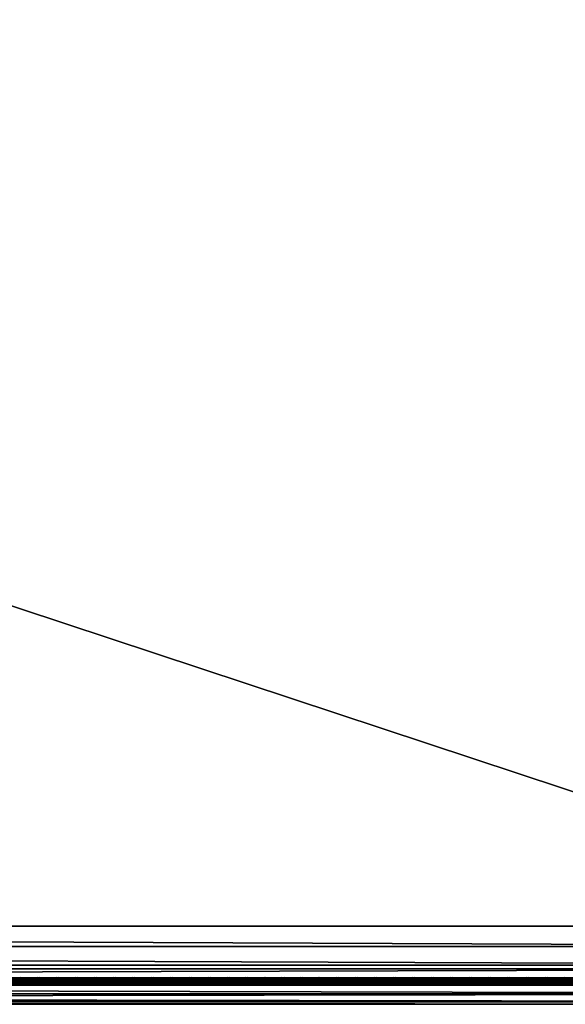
# Model space of a CAD drawing. Header units: inches. Extents: x 0 to 76, y -28.1 to 0.
# Tile 325 of 484: x 56.9 to 64.6, y -28 to -14.1. Entities that reach past the tile are written whole.
import ezdxf

# ---------------------------------------------------------------- set-up
doc = ezdxf.new("R2010")
doc.units = ezdxf.units.IN
doc.header["$LTSCALE"] = 0.03937
doc.header["$MEASUREMENT"] = 0
for name, color, linetype in [('A-FURN-3-ST', 151, 'Continuous'), ('A-FURN-3-ST-SEAM', 250, 'Continuous'), ('A-FURN-3-STITCH', 15, 'Continuous')]:
    doc.layers.add(name, color=color, linetype=linetype)

msp = doc.modelspace()

# ---------------------------------------------------------------- meshes
at = {"layer": 'A-FURN-3-ST'}
mesh = msp.add_polyface(dxfattribs=at)
corners = [(3.75, -5.459, 18), (72.25, -5.459, 18), (3.75, -5.175, 17.963), (72.25, -5.175, 17.963), (3.75, -4.909, 17.853), (72.25, -4.909, 17.853), (3.75, -4.682, 17.678), (72.25, -4.682, 17.678), (3.75, -4.507, 17.45), (72.25, -4.507, 17.45), (3.75, -4.397, 17.185), (72.25, -4.397, 17.185), (3.75, -4.359, 16.901), (72.25, -4.35, 5.5), (3.75, -4.35, 5.5), (3.75, -4.388, 5.309), (72.25, -4.388, 5.309), (3.75, -4.497, 5.147), (72.25, -4.497, 5.147), (3.75, -4.659, 5.038), (72.25, -4.659, 5.038), (3.75, -4.85, 5), (3.75, -27.51, 5), (3.625, -4.85, 5.033), (3.625, -27.51, 5.033), (3.533, -4.85, 5.125), (3.533, -4.504, 5.357), (3.625, -4.384, 5.5), (3.625, -4.419, 5.322), (3.625, -4.52, 5.17), (3.625, -4.672, 5.069), (3.533, -4.484, 16.901), (3.625, -4.393, 16.901), (3.625, -4.429, 17.177), (3.533, -5.207, 17.842), (3.625, -5.459, 17.967), (3.625, -5.183, 17.93), (3.533, -4.77, 17.59), (3.625, -4.705, 17.654), (3.625, -4.536, 17.434), (3.533, -4.615, 17.388), (3.533, -4.518, 17.153), (3.625, -4.926, 17.824), (3.625, -26.91, 17.967), (3.75, -26.91, 18)]
mesh.append_faces([[corners[k] for k in face] for face in [(0, 1, 2), (2, 3, 4), (4, 5, 6), (6, 7, 8), (8, 9, 10), (10, 11, 12), (12, 13, 14), (14, 13, 15), (15, 16, 17), (17, 18, 19), (19, 20, 21), (21, 22, 23), (23, 24, 25), (26, 27, 28), (28, 27, 14), (28, 14, 15), (28, 15, 29), (29, 15, 17), (29, 17, 30), (30, 17, 19), (30, 19, 23), (23, 19, 21), (23, 25, 30), (27, 31, 32), (27, 32, 14), (14, 32, 12), (31, 33, 32), (32, 33, 10), (32, 10, 12), (34, 35, 36), (37, 38, 39, 40), (40, 39, 33, 41), (35, 0, 36), (36, 0, 2), (36, 2, 42), (42, 2, 4), (42, 4, 38), (38, 4, 6), (38, 6, 39), (39, 6, 8), (39, 8, 33), (33, 8, 10), (35, 43, 0), (44, 1, 0)]])
mesh = msp.add_polyface(dxfattribs=at)
corners = [(72.375, -4.85, 5.033), (72.375, -27.51, 5.033), (72.25, -4.85, 5), (72.25, -4.35, 5.5), (72.375, -4.384, 5.5), (72.25, -4.388, 5.309), (72.375, -4.419, 5.322), (72.25, -4.497, 5.147), (72.375, -4.52, 5.17), (72.25, -4.659, 5.038), (72.375, -4.672, 5.069), (72.467, -4.707, 5.154), (72.467, -4.475, 5.5), (72.467, -4.504, 5.357), (72.467, -4.585, 5.235), (72.25, -4.359, 16.901), (72.375, -4.393, 16.901), (72.25, -5.459, 18), (72.375, -5.459, 17.967), (72.25, -5.175, 17.963), (72.375, -5.183, 17.93), (72.25, -4.909, 17.853), (72.375, -4.926, 17.824), (72.25, -4.682, 17.678), (72.375, -4.705, 17.654), (72.25, -4.507, 17.45), (72.375, -4.536, 17.434), (72.25, -4.397, 17.185), (72.375, -4.429, 17.177), (72.467, -4.518, 17.153), (72.467, -5.459, 17.875), (72.25, -26.91, 18), (72.375, -26.91, 17.967), (3.75, -5.175, 17.963), (3.75, -4.909, 17.853), (3.75, -4.682, 17.678), (3.75, -4.507, 17.45), (3.75, -4.397, 17.185), (3.75, -4.359, 16.901), (3.75, -4.388, 5.309), (3.75, -4.497, 5.147), (3.75, -4.659, 5.038), (3.75, -4.85, 5), (72.25, -27.51, 5)]
mesh.append_faces([[corners[k] for k in face] for face in [(0, 1, 2), (3, 4, 5), (5, 4, 6), (5, 6, 7), (7, 6, 8), (7, 8, 9), (9, 8, 10), (9, 10, 2), (2, 10, 0), (0, 10, 11), (12, 6, 4), (8, 6, 13, 14), (3, 15, 4), (4, 15, 16), (4, 16, 12), (17, 18, 19), (19, 18, 20), (19, 20, 21), (21, 20, 22), (21, 22, 23), (23, 22, 24), (23, 24, 25), (25, 24, 26), (25, 26, 27), (27, 26, 28), (27, 28, 15), (15, 28, 16), (16, 28, 29), (18, 30, 20), (17, 31, 18), (18, 32, 30), (33, 17, 19), (34, 19, 21), (35, 21, 23), (36, 23, 25), (37, 25, 27), (38, 27, 15), (15, 3, 38), (39, 3, 5), (40, 5, 7), (41, 7, 9), (42, 9, 2), (2, 43, 42)]])
mesh = msp.add_polyface(dxfattribs=at)
corners = [(3.75, -4.85, 5), (72.25, -27.51, 5), (3.75, -27.51, 5), (3.625, -4.85, 5.033), (3.625, -27.51, 5.033), (3.75, -28.01, 5.5), (3.625, -27.977, 5.5), (3.75, -27.972, 5.309), (3.625, -27.941, 5.321), (3.75, -27.864, 5.146), (3.625, -27.84, 5.17), (3.75, -27.701, 5.038), (3.625, -27.689, 5.069), (3.533, -27.654, 5.154), (3.533, -27.885, 5.5), (3.75, -28.01, 16.9), (3.625, -27.977, 16.9), (3.75, -26.91, 18), (3.625, -26.91, 17.967), (3.75, -27.195, 17.963), (3.625, -27.186, 17.93), (3.75, -27.46, 17.853), (3.625, -27.443, 17.824), (3.75, -27.688, 17.678), (3.625, -27.664, 17.654), (3.75, -27.863, 17.45), (3.625, -27.834, 17.433), (3.75, -27.973, 17.185), (3.625, -27.94, 17.176), (3.533, -27.852, 17.152), (3.533, -26.91, 17.875), (3.533, -27.599, 17.589), (3.533, -27.754, 17.387), (3.625, -5.459, 17.967), (3.75, -5.459, 18), (72.25, -28.01, 16.9), (72.25, -27.973, 17.185), (72.25, -27.863, 17.45), (72.25, -27.688, 17.678), (72.25, -27.46, 17.853), (72.25, -27.195, 17.963), (72.25, -27.701, 5.038), (72.25, -27.864, 5.146), (72.25, -27.972, 5.309)]
mesh.append_faces([[corners[k] for k in face] for face in [(0, 1, 2), (3, 2, 4), (5, 6, 7), (7, 6, 8), (7, 8, 9), (9, 8, 10), (9, 10, 11), (11, 10, 12), (11, 12, 2), (2, 12, 4), (4, 12, 13), (14, 8, 6), (5, 15, 6), (6, 15, 16), (6, 16, 14), (17, 18, 19), (19, 18, 20), (19, 20, 21), (21, 20, 22), (21, 22, 23), (23, 22, 24), (23, 24, 25), (25, 24, 26), (25, 26, 27), (27, 26, 28), (27, 28, 15), (15, 28, 16), (16, 28, 29), (18, 30, 20), (24, 31, 32, 26), (26, 32, 29, 28), (33, 30, 18), (34, 18, 17), (15, 35, 27), (27, 36, 25), (25, 37, 23), (23, 38, 21), (21, 39, 19), (19, 40, 17), (5, 35, 15), (2, 1, 11), (11, 41, 9), (9, 42, 7), (7, 43, 5)]])
mesh = msp.add_polyface(dxfattribs=at)
corners = [(72.375, -4.85, 5.033), (72.467, -27.51, 5.125), (72.375, -27.51, 5.033), (72.25, -4.85, 5), (72.25, -27.51, 5), (72.467, -27.856, 5.356), (72.375, -27.977, 5.5), (72.375, -27.941, 5.321), (72.25, -28.01, 5.5), (72.25, -27.972, 5.309), (72.375, -27.84, 5.17), (72.25, -27.864, 5.146), (72.375, -27.689, 5.069), (72.25, -27.701, 5.038), (72.467, -27.654, 5.154), (72.467, -27.775, 5.235), (72.467, -27.885, 16.9), (72.375, -27.977, 16.9), (72.25, -28.01, 16.9), (72.375, -27.94, 17.176), (72.25, -27.973, 17.185), (72.467, -27.162, 17.842), (72.375, -26.91, 17.967), (72.375, -27.186, 17.93), (72.25, -26.91, 18), (72.25, -27.195, 17.963), (72.375, -27.443, 17.824), (72.25, -27.46, 17.853), (72.375, -27.664, 17.654), (72.25, -27.688, 17.678), (72.375, -27.834, 17.433), (72.25, -27.863, 17.45), (72.375, -5.459, 17.967), (3.75, -27.973, 17.185), (3.75, -27.863, 17.45), (3.75, -27.688, 17.678), (3.75, -27.46, 17.853), (3.75, -27.195, 17.963), (3.75, -26.91, 18), (3.75, -28.01, 5.5), (3.75, -27.701, 5.038), (3.75, -27.864, 5.146), (3.75, -27.972, 5.309), (72.25, -5.459, 18)]
mesh.append_faces([[corners[k] for k in face] for face in [(0, 1, 2), (3, 2, 4), (5, 6, 7), (7, 6, 8), (7, 8, 9), (7, 9, 10), (10, 9, 11), (10, 11, 12), (12, 11, 13), (12, 13, 2), (2, 13, 4), (2, 1, 12), (12, 14, 15, 10), (6, 16, 17), (6, 17, 8), (8, 17, 18), (16, 19, 17), (17, 19, 20), (17, 20, 18), (21, 22, 23), (22, 24, 23), (23, 24, 25), (23, 25, 26), (26, 25, 27), (26, 27, 28), (28, 27, 29), (28, 29, 30), (30, 29, 31), (30, 31, 19), (19, 31, 20), (32, 24, 22), (33, 18, 20), (34, 20, 31), (35, 31, 29), (36, 29, 27), (37, 27, 25), (38, 25, 24), (8, 18, 39), (40, 4, 13), (41, 13, 11), (42, 11, 9), (39, 9, 8), (24, 43, 38)]])
at = {"layer": 'A-FURN-3-ST-SEAM'}
mesh = msp.add_polyface(dxfattribs=at)
corners = [(64.75, -27.639, 17.671), (68.5, -27.644, 17.654), (64.75, -27.644, 17.654), (39.875, -27.639, 17.671), (39.875, -27.644, 17.654), (38, -27.639, 17.671), (39.875, -27.671, 17.631), (39.875, -27.656, 17.64), (64.75, -27.656, 17.64), (64.75, -27.671, 17.631), (68.5, -27.656, 17.64), (68.5, -27.671, 17.631), (64.75, -27.688, 17.628), (39.875, -27.688, 17.628), (39.875, -27.721, 17.641), (39.875, -27.706, 17.631), (64.75, -27.706, 17.631), (64.75, -27.721, 17.641), (68.5, -27.721, 17.641), (68.5, -27.738, 17.671), (64.75, -27.738, 17.671), (39.875, -27.738, 17.671), (38, -27.729, 17.705), (38, -27.737, 17.689), (39.875, -27.737, 17.689), (39.875, -27.729, 17.705), (64.75, -27.737, 17.689), (64.75, -27.729, 17.705), (68.5, -27.737, 17.689), (68.5, -27.729, 17.705), (38, -27.642, 17.697), (39.875, -27.642, 17.697), (64.75, -27.642, 17.697), (68.5, -27.639, 17.671), (38, -27.656, 17.64), (38, -27.644, 17.654), (64.75, -27.652, 17.712), (39.875, -27.652, 17.712), (38, -27.652, 17.712), (64.75, -27.666, 17.722), (39.875, -27.666, 17.722), (38, -27.666, 17.722), (64.75, -27.701, 17.726), (39.875, -27.701, 17.726), (38, -27.701, 17.726), (64.75, -27.717, 17.718), (39.875, -27.717, 17.718), (38, -27.717, 17.718)]
mesh.append_faces([[corners[k] for k in face] for face in [(0, 1, 2), (0, 2, 3), (3, 2, 4), (3, 4, 5), (3, 30, 31), (3, 31, 0), (0, 31, 32), (0, 32, 33)]])
mesh.append_faces([[corners[k] for k in face] for face in [(9, 8, 10, 11), (27, 26, 28, 29)]], dxfattribs={"vtx0": -1})
mesh.append_faces([[corners[k] for k in face] for face in [(6, 7, 8, 9), (9, 12, 13, 6), (14, 15, 16, 17), (17, 20, 21, 14), (22, 23, 24, 25), (25, 24, 26, 27), (20, 26, 24, 21), (12, 16, 15, 13), (2, 8, 7, 4), (4, 7, 34, 35), (36, 32, 31, 37), (37, 31, 30, 38), (39, 36, 37, 40), (40, 37, 38, 41), (42, 39, 40, 43), (43, 40, 41, 44), (45, 42, 43, 46), (46, 43, 44, 47), (27, 45, 46, 25), (25, 46, 47, 22)]], dxfattribs={"vtx0": -1, "vtx2": -1})
mesh.append_faces([[corners[k] for k in face] for face in [(18, 19, 20, 17), (19, 28, 26, 20), (1, 10, 8, 2)]], dxfattribs={"vtx2": -1})
at = {"layer": 'A-FURN-3-STITCH'}
mesh = msp.add_polymesh((7, 4), dxfattribs=at)
for k, corner in enumerate([(57.141, -27.643, 17.715), (57.141, -27.641, 17.717), (57.141, -27.636, 17.72), (57.141, -27.634, 17.721), (57.103, -27.647, 17.722), (57.103, -27.647, 17.727), (57.103, -27.643, 17.73), (57.103, -27.638, 17.728), (57.064, -27.65, 17.726), (57.064, -27.65, 17.731), (57.064, -27.646, 17.734), (57.064, -27.641, 17.732), (57.025, -27.65, 17.728), (57.025, -27.651, 17.733), (57.025, -27.647, 17.736), (57.025, -27.642, 17.734), (56.986, -27.65, 17.727), (56.986, -27.65, 17.732), (56.986, -27.646, 17.735), (56.986, -27.641, 17.733), (56.947, -27.647, 17.724), (56.947, -27.647, 17.729), (56.947, -27.643, 17.732), (56.947, -27.638, 17.729), (56.909, -27.643, 17.718), (56.909, -27.641, 17.719), (56.909, -27.636, 17.722), (56.909, -27.634, 17.723)]):
    mesh.set_mesh_vertex(divmod(k, 4), corner)
mesh = msp.add_polymesh((7, 4), dxfattribs=at)
for k, corner in enumerate([(57.409, -27.643, 17.715), (57.409, -27.641, 17.717), (57.409, -27.636, 17.72), (57.409, -27.634, 17.721), (57.371, -27.647, 17.722), (57.371, -27.647, 17.727), (57.371, -27.643, 17.73), (57.371, -27.638, 17.728), (57.332, -27.65, 17.726), (57.332, -27.65, 17.731), (57.332, -27.646, 17.734), (57.332, -27.641, 17.732), (57.293, -27.65, 17.728), (57.293, -27.651, 17.733), (57.293, -27.647, 17.736), (57.293, -27.642, 17.734), (57.254, -27.65, 17.727), (57.254, -27.65, 17.732), (57.254, -27.646, 17.735), (57.254, -27.641, 17.733), (57.215, -27.647, 17.724), (57.215, -27.647, 17.729), (57.215, -27.643, 17.732), (57.215, -27.638, 17.729), (57.176, -27.643, 17.718), (57.176, -27.641, 17.719), (57.176, -27.636, 17.722), (57.176, -27.634, 17.723)]):
    mesh.set_mesh_vertex(divmod(k, 4), corner)
mesh = msp.add_polymesh((7, 4), dxfattribs=at)
for k, corner in enumerate([(57.677, -27.643, 17.715), (57.677, -27.641, 17.717), (57.677, -27.636, 17.72), (57.677, -27.634, 17.721), (57.638, -27.647, 17.722), (57.639, -27.647, 17.727), (57.639, -27.643, 17.73), (57.639, -27.638, 17.728), (57.6, -27.65, 17.726), (57.6, -27.65, 17.731), (57.6, -27.646, 17.734), (57.6, -27.641, 17.732), (57.561, -27.65, 17.728), (57.561, -27.651, 17.733), (57.561, -27.647, 17.736), (57.561, -27.642, 17.734), (57.522, -27.65, 17.727), (57.522, -27.65, 17.732), (57.522, -27.646, 17.735), (57.522, -27.641, 17.733), (57.483, -27.647, 17.724), (57.483, -27.647, 17.729), (57.483, -27.643, 17.732), (57.483, -27.638, 17.729), (57.444, -27.643, 17.718), (57.444, -27.641, 17.719), (57.444, -27.636, 17.722), (57.444, -27.634, 17.723)]):
    mesh.set_mesh_vertex(divmod(k, 4), corner)
mesh = msp.add_polymesh((7, 4), dxfattribs=at)
for k, corner in enumerate([(57.945, -27.643, 17.715), (57.945, -27.641, 17.717), (57.945, -27.636, 17.72), (57.945, -27.634, 17.721), (57.906, -27.647, 17.722), (57.906, -27.647, 17.727), (57.906, -27.643, 17.73), (57.906, -27.638, 17.728), (57.868, -27.65, 17.726), (57.868, -27.65, 17.731), (57.868, -27.646, 17.734), (57.868, -27.641, 17.732), (57.828, -27.65, 17.728), (57.829, -27.651, 17.733), (57.829, -27.647, 17.736), (57.829, -27.642, 17.734), (57.789, -27.65, 17.727), (57.789, -27.65, 17.732), (57.789, -27.646, 17.735), (57.789, -27.641, 17.733), (57.751, -27.647, 17.724), (57.751, -27.647, 17.729), (57.751, -27.643, 17.732), (57.751, -27.638, 17.729), (57.712, -27.643, 17.718), (57.712, -27.641, 17.719), (57.712, -27.636, 17.722), (57.712, -27.634, 17.723)]):
    mesh.set_mesh_vertex(divmod(k, 4), corner)
mesh = msp.add_polymesh((7, 4), dxfattribs=at)
for k, corner in enumerate([(58.212, -27.643, 17.715), (58.212, -27.641, 17.717), (58.213, -27.636, 17.72), (58.213, -27.634, 17.721), (58.174, -27.647, 17.722), (58.174, -27.647, 17.727), (58.174, -27.643, 17.73), (58.174, -27.638, 17.728), (58.135, -27.65, 17.726), (58.135, -27.65, 17.731), (58.135, -27.646, 17.734), (58.135, -27.641, 17.732), (58.096, -27.65, 17.728), (58.096, -27.651, 17.733), (58.096, -27.647, 17.736), (58.096, -27.642, 17.734), (58.057, -27.65, 17.727), (58.057, -27.65, 17.732), (58.057, -27.646, 17.735), (58.057, -27.641, 17.733), (58.018, -27.647, 17.724), (58.018, -27.647, 17.729), (58.018, -27.643, 17.732), (58.018, -27.638, 17.729), (57.98, -27.643, 17.718), (57.98, -27.641, 17.719), (57.98, -27.636, 17.722), (57.98, -27.634, 17.723)]):
    mesh.set_mesh_vertex(divmod(k, 4), corner)
mesh = msp.add_polymesh((7, 4), dxfattribs=at)
for k, corner in enumerate([(58.48, -27.643, 17.715), (58.48, -27.641, 17.717), (58.48, -27.636, 17.72), (58.48, -27.634, 17.721), (58.442, -27.647, 17.722), (58.442, -27.647, 17.727), (58.442, -27.643, 17.73), (58.442, -27.638, 17.728), (58.403, -27.65, 17.726), (58.403, -27.65, 17.731), (58.403, -27.646, 17.734), (58.403, -27.641, 17.732), (58.364, -27.65, 17.728), (58.364, -27.651, 17.733), (58.364, -27.647, 17.736), (58.364, -27.642, 17.734), (58.325, -27.65, 17.727), (58.325, -27.65, 17.732), (58.325, -27.646, 17.735), (58.325, -27.641, 17.733), (58.286, -27.647, 17.724), (58.286, -27.647, 17.729), (58.286, -27.643, 17.732), (58.286, -27.638, 17.729), (58.248, -27.643, 17.718), (58.248, -27.641, 17.719), (58.248, -27.636, 17.722), (58.248, -27.634, 17.723)]):
    mesh.set_mesh_vertex(divmod(k, 4), corner)
mesh = msp.add_polymesh((7, 4), dxfattribs=at)
for k, corner in enumerate([(58.748, -27.643, 17.715), (58.748, -27.641, 17.717), (58.748, -27.636, 17.72), (58.748, -27.634, 17.721), (58.71, -27.647, 17.722), (58.71, -27.647, 17.727), (58.71, -27.643, 17.73), (58.71, -27.638, 17.728), (58.671, -27.65, 17.726), (58.671, -27.65, 17.731), (58.671, -27.646, 17.734), (58.671, -27.641, 17.732), (58.632, -27.65, 17.728), (58.632, -27.651, 17.733), (58.632, -27.647, 17.736), (58.632, -27.642, 17.734), (58.593, -27.65, 17.727), (58.593, -27.65, 17.732), (58.593, -27.646, 17.735), (58.593, -27.641, 17.733), (58.554, -27.647, 17.724), (58.554, -27.647, 17.729), (58.554, -27.643, 17.732), (58.554, -27.638, 17.729), (58.516, -27.643, 17.718), (58.516, -27.641, 17.719), (58.516, -27.636, 17.722), (58.516, -27.634, 17.723)]):
    mesh.set_mesh_vertex(divmod(k, 4), corner)
mesh = msp.add_polymesh((7, 4), dxfattribs=at)
for k, corner in enumerate([(59.016, -27.643, 17.715), (59.016, -27.641, 17.717), (59.016, -27.636, 17.72), (59.016, -27.634, 17.721), (58.978, -27.647, 17.722), (58.978, -27.647, 17.727), (58.978, -27.643, 17.73), (58.978, -27.638, 17.728), (58.939, -27.65, 17.726), (58.939, -27.65, 17.731), (58.939, -27.646, 17.734), (58.939, -27.641, 17.732), (58.9, -27.65, 17.728), (58.9, -27.651, 17.733), (58.9, -27.647, 17.736), (58.9, -27.642, 17.734), (58.861, -27.65, 17.727), (58.861, -27.65, 17.732), (58.861, -27.646, 17.735), (58.861, -27.641, 17.733), (58.822, -27.647, 17.724), (58.822, -27.647, 17.729), (58.822, -27.643, 17.732), (58.822, -27.638, 17.729), (58.784, -27.643, 17.718), (58.784, -27.641, 17.719), (58.784, -27.636, 17.722), (58.784, -27.634, 17.723)]):
    mesh.set_mesh_vertex(divmod(k, 4), corner)
mesh = msp.add_polymesh((7, 4), dxfattribs=at)
for k, corner in enumerate([(59.284, -27.643, 17.715), (59.284, -27.641, 17.717), (59.284, -27.636, 17.72), (59.284, -27.634, 17.721), (59.246, -27.647, 17.722), (59.246, -27.647, 17.727), (59.246, -27.643, 17.73), (59.246, -27.638, 17.728), (59.207, -27.65, 17.726), (59.207, -27.65, 17.731), (59.207, -27.646, 17.734), (59.207, -27.641, 17.732), (59.168, -27.65, 17.728), (59.168, -27.651, 17.733), (59.168, -27.647, 17.736), (59.168, -27.642, 17.734), (59.129, -27.65, 17.727), (59.129, -27.65, 17.732), (59.129, -27.646, 17.735), (59.129, -27.641, 17.733), (59.09, -27.647, 17.724), (59.09, -27.647, 17.729), (59.09, -27.643, 17.732), (59.09, -27.638, 17.729), (59.051, -27.643, 17.718), (59.051, -27.641, 17.719), (59.051, -27.636, 17.722), (59.051, -27.634, 17.723)]):
    mesh.set_mesh_vertex(divmod(k, 4), corner)
mesh = msp.add_polymesh((7, 4), dxfattribs=at)
for k, corner in enumerate([(59.552, -27.643, 17.715), (59.552, -27.641, 17.717), (59.552, -27.636, 17.72), (59.552, -27.634, 17.721), (59.513, -27.647, 17.722), (59.514, -27.647, 17.727), (59.514, -27.643, 17.73), (59.514, -27.638, 17.728), (59.475, -27.65, 17.726), (59.475, -27.65, 17.731), (59.475, -27.646, 17.734), (59.475, -27.641, 17.732), (59.436, -27.65, 17.728), (59.436, -27.651, 17.733), (59.436, -27.647, 17.736), (59.436, -27.642, 17.734), (59.397, -27.65, 17.727), (59.397, -27.65, 17.732), (59.397, -27.646, 17.735), (59.397, -27.641, 17.733), (59.358, -27.647, 17.724), (59.358, -27.647, 17.729), (59.358, -27.643, 17.732), (59.358, -27.638, 17.729), (59.319, -27.643, 17.718), (59.319, -27.641, 17.719), (59.319, -27.636, 17.722), (59.319, -27.634, 17.723)]):
    mesh.set_mesh_vertex(divmod(k, 4), corner)
mesh = msp.add_polymesh((7, 4), dxfattribs=at)
for k, corner in enumerate([(59.82, -27.643, 17.715), (59.82, -27.641, 17.717), (59.82, -27.636, 17.72), (59.82, -27.634, 17.721), (59.781, -27.647, 17.722), (59.781, -27.647, 17.727), (59.781, -27.643, 17.73), (59.781, -27.638, 17.728), (59.743, -27.65, 17.726), (59.743, -27.65, 17.731), (59.743, -27.646, 17.734), (59.743, -27.641, 17.732), (59.703, -27.65, 17.728), (59.704, -27.651, 17.733), (59.704, -27.647, 17.736), (59.704, -27.642, 17.734), (59.664, -27.65, 17.727), (59.664, -27.65, 17.732), (59.664, -27.646, 17.735), (59.664, -27.641, 17.733), (59.626, -27.647, 17.724), (59.626, -27.647, 17.729), (59.626, -27.643, 17.732), (59.626, -27.638, 17.729), (59.587, -27.643, 17.718), (59.587, -27.641, 17.719), (59.587, -27.636, 17.722), (59.587, -27.634, 17.723)]):
    mesh.set_mesh_vertex(divmod(k, 4), corner)
mesh = msp.add_polymesh((7, 4), dxfattribs=at)
for k, corner in enumerate([(60.079, -27.643, 17.715), (60.079, -27.641, 17.717), (60.079, -27.636, 17.72), (60.079, -27.634, 17.721), (60.04, -27.647, 17.722), (60.04, -27.647, 17.727), (60.04, -27.643, 17.73), (60.04, -27.638, 17.728), (60.002, -27.65, 17.726), (60.002, -27.65, 17.731), (60.002, -27.646, 17.734), (60.002, -27.641, 17.732), (59.962, -27.65, 17.728), (59.963, -27.651, 17.733), (59.963, -27.647, 17.736), (59.963, -27.642, 17.734), (59.923, -27.65, 17.727), (59.923, -27.65, 17.732), (59.923, -27.646, 17.735), (59.923, -27.641, 17.733), (59.885, -27.647, 17.724), (59.885, -27.647, 17.729), (59.885, -27.643, 17.732), (59.885, -27.638, 17.729), (59.846, -27.643, 17.718), (59.846, -27.641, 17.719), (59.846, -27.636, 17.722), (59.846, -27.634, 17.723)]):
    mesh.set_mesh_vertex(divmod(k, 4), corner)
mesh = msp.add_polymesh((7, 4), dxfattribs=at)
for k, corner in enumerate([(60.338, -27.643, 17.715), (60.338, -27.641, 17.717), (60.338, -27.636, 17.72), (60.338, -27.634, 17.721), (60.299, -27.647, 17.722), (60.299, -27.647, 17.727), (60.299, -27.643, 17.73), (60.299, -27.638, 17.728), (60.261, -27.65, 17.726), (60.261, -27.65, 17.731), (60.261, -27.646, 17.734), (60.261, -27.641, 17.732), (60.221, -27.65, 17.728), (60.221, -27.651, 17.733), (60.222, -27.647, 17.736), (60.221, -27.642, 17.734), (60.182, -27.65, 17.727), (60.182, -27.65, 17.732), (60.182, -27.646, 17.735), (60.182, -27.641, 17.733), (60.144, -27.647, 17.724), (60.144, -27.647, 17.729), (60.144, -27.643, 17.732), (60.144, -27.638, 17.729), (60.105, -27.643, 17.718), (60.105, -27.641, 17.719), (60.105, -27.636, 17.722), (60.105, -27.634, 17.723)]):
    mesh.set_mesh_vertex(divmod(k, 4), corner)
mesh = msp.add_polymesh((7, 4), dxfattribs=at)
for k, corner in enumerate([(60.587, -27.643, 17.715), (60.587, -27.641, 17.717), (60.588, -27.636, 17.72), (60.588, -27.634, 17.721), (60.549, -27.647, 17.722), (60.549, -27.647, 17.727), (60.549, -27.643, 17.73), (60.549, -27.638, 17.728), (60.51, -27.65, 17.726), (60.51, -27.65, 17.731), (60.51, -27.646, 17.734), (60.51, -27.641, 17.732), (60.471, -27.65, 17.728), (60.471, -27.651, 17.733), (60.471, -27.647, 17.736), (60.471, -27.642, 17.734), (60.432, -27.65, 17.727), (60.432, -27.65, 17.732), (60.432, -27.646, 17.735), (60.432, -27.641, 17.733), (60.393, -27.647, 17.724), (60.393, -27.647, 17.729), (60.393, -27.643, 17.732), (60.393, -27.638, 17.729), (60.355, -27.643, 17.718), (60.355, -27.641, 17.719), (60.355, -27.636, 17.722), (60.355, -27.634, 17.723)]):
    mesh.set_mesh_vertex(divmod(k, 4), corner)
mesh = msp.add_polymesh((7, 4), dxfattribs=at)
for k, corner in enumerate([(60.855, -27.643, 17.715), (60.855, -27.641, 17.717), (60.855, -27.636, 17.72), (60.855, -27.634, 17.721), (60.817, -27.647, 17.722), (60.817, -27.647, 17.727), (60.817, -27.643, 17.73), (60.817, -27.638, 17.728), (60.778, -27.65, 17.726), (60.778, -27.65, 17.731), (60.778, -27.646, 17.734), (60.778, -27.641, 17.732), (60.739, -27.65, 17.728), (60.739, -27.651, 17.733), (60.739, -27.647, 17.736), (60.739, -27.642, 17.734), (60.7, -27.65, 17.727), (60.7, -27.65, 17.732), (60.7, -27.646, 17.735), (60.7, -27.641, 17.733), (60.661, -27.647, 17.724), (60.661, -27.647, 17.729), (60.661, -27.643, 17.732), (60.661, -27.638, 17.729), (60.623, -27.643, 17.718), (60.623, -27.641, 17.719), (60.623, -27.636, 17.722), (60.623, -27.634, 17.723)]):
    mesh.set_mesh_vertex(divmod(k, 4), corner)
mesh = msp.add_polymesh((7, 4), dxfattribs=at)
for k, corner in enumerate([(61.107, -27.643, 17.715), (61.107, -27.641, 17.717), (61.107, -27.636, 17.72), (61.107, -27.634, 17.721), (61.068, -27.647, 17.722), (61.068, -27.647, 17.727), (61.068, -27.643, 17.73), (61.068, -27.638, 17.728), (61.03, -27.65, 17.726), (61.03, -27.65, 17.731), (61.03, -27.646, 17.734), (61.03, -27.641, 17.732), (60.991, -27.65, 17.728), (60.991, -27.651, 17.733), (60.991, -27.647, 17.736), (60.991, -27.642, 17.734), (60.951, -27.65, 17.727), (60.952, -27.65, 17.732), (60.952, -27.646, 17.735), (60.952, -27.641, 17.733), (60.913, -27.647, 17.724), (60.913, -27.647, 17.729), (60.913, -27.643, 17.732), (60.913, -27.638, 17.729), (60.874, -27.643, 17.718), (60.874, -27.641, 17.719), (60.874, -27.636, 17.722), (60.874, -27.634, 17.723)]):
    mesh.set_mesh_vertex(divmod(k, 4), corner)
mesh = msp.add_polymesh((7, 4), dxfattribs=at)
for k, corner in enumerate([(61.355, -27.643, 17.715), (61.355, -27.641, 17.717), (61.355, -27.636, 17.72), (61.355, -27.634, 17.721), (61.317, -27.647, 17.722), (61.317, -27.647, 17.727), (61.317, -27.643, 17.73), (61.317, -27.638, 17.728), (61.278, -27.65, 17.726), (61.278, -27.65, 17.731), (61.278, -27.646, 17.734), (61.278, -27.641, 17.732), (61.239, -27.65, 17.728), (61.239, -27.651, 17.733), (61.239, -27.647, 17.736), (61.239, -27.642, 17.734), (61.2, -27.65, 17.727), (61.2, -27.65, 17.732), (61.2, -27.646, 17.735), (61.2, -27.641, 17.733), (61.161, -27.647, 17.724), (61.161, -27.647, 17.729), (61.161, -27.643, 17.732), (61.161, -27.638, 17.729), (61.123, -27.643, 17.718), (61.123, -27.641, 17.719), (61.123, -27.636, 17.722), (61.123, -27.634, 17.723)]):
    mesh.set_mesh_vertex(divmod(k, 4), corner)
mesh = msp.add_polymesh((7, 4), dxfattribs=at)
for k, corner in enumerate([(61.623, -27.643, 17.715), (61.623, -27.641, 17.717), (61.623, -27.636, 17.72), (61.623, -27.634, 17.721), (61.585, -27.647, 17.722), (61.585, -27.647, 17.727), (61.585, -27.643, 17.73), (61.585, -27.638, 17.728), (61.546, -27.65, 17.726), (61.546, -27.65, 17.731), (61.546, -27.646, 17.734), (61.546, -27.641, 17.732), (61.507, -27.65, 17.728), (61.507, -27.651, 17.733), (61.507, -27.647, 17.736), (61.507, -27.642, 17.734), (61.468, -27.65, 17.727), (61.468, -27.65, 17.732), (61.468, -27.646, 17.735), (61.468, -27.641, 17.733), (61.429, -27.647, 17.724), (61.429, -27.647, 17.729), (61.429, -27.643, 17.732), (61.429, -27.638, 17.729), (61.391, -27.643, 17.718), (61.391, -27.641, 17.719), (61.391, -27.636, 17.722), (61.391, -27.634, 17.723)]):
    mesh.set_mesh_vertex(divmod(k, 4), corner)
mesh = msp.add_polymesh((7, 4), dxfattribs=at)
for k, corner in enumerate([(61.891, -27.643, 17.715), (61.891, -27.641, 17.717), (61.891, -27.636, 17.72), (61.891, -27.634, 17.721), (61.853, -27.647, 17.722), (61.853, -27.647, 17.727), (61.853, -27.643, 17.73), (61.853, -27.638, 17.728), (61.814, -27.65, 17.726), (61.814, -27.65, 17.731), (61.814, -27.646, 17.734), (61.814, -27.641, 17.732), (61.775, -27.65, 17.728), (61.775, -27.651, 17.733), (61.775, -27.647, 17.736), (61.775, -27.642, 17.734), (61.736, -27.65, 17.727), (61.736, -27.65, 17.732), (61.736, -27.646, 17.735), (61.736, -27.641, 17.733), (61.697, -27.647, 17.724), (61.697, -27.647, 17.729), (61.697, -27.643, 17.732), (61.697, -27.638, 17.729), (61.659, -27.643, 17.718), (61.659, -27.641, 17.719), (61.659, -27.636, 17.722), (61.659, -27.634, 17.723)]):
    mesh.set_mesh_vertex(divmod(k, 4), corner)
mesh = msp.add_polymesh((7, 4), dxfattribs=at)
for k, corner in enumerate([(62.159, -27.643, 17.715), (62.159, -27.641, 17.717), (62.159, -27.636, 17.72), (62.159, -27.634, 17.721), (62.121, -27.647, 17.722), (62.121, -27.647, 17.727), (62.121, -27.643, 17.73), (62.121, -27.638, 17.728), (62.082, -27.65, 17.726), (62.082, -27.65, 17.731), (62.082, -27.646, 17.734), (62.082, -27.641, 17.732), (62.043, -27.65, 17.728), (62.043, -27.651, 17.733), (62.043, -27.647, 17.736), (62.043, -27.642, 17.734), (62.004, -27.65, 17.727), (62.004, -27.65, 17.732), (62.004, -27.646, 17.735), (62.004, -27.641, 17.733), (61.965, -27.647, 17.724), (61.965, -27.647, 17.729), (61.965, -27.643, 17.732), (61.965, -27.638, 17.729), (61.926, -27.643, 17.718), (61.926, -27.641, 17.719), (61.926, -27.636, 17.722), (61.926, -27.634, 17.723)]):
    mesh.set_mesh_vertex(divmod(k, 4), corner)
mesh = msp.add_polymesh((7, 4), dxfattribs=at)
for k, corner in enumerate([(62.427, -27.643, 17.715), (62.427, -27.641, 17.717), (62.427, -27.636, 17.72), (62.427, -27.634, 17.721), (62.388, -27.647, 17.722), (62.389, -27.647, 17.727), (62.389, -27.643, 17.73), (62.389, -27.638, 17.728), (62.35, -27.65, 17.726), (62.35, -27.65, 17.731), (62.35, -27.646, 17.734), (62.35, -27.641, 17.732), (62.311, -27.65, 17.728), (62.311, -27.651, 17.733), (62.311, -27.647, 17.736), (62.311, -27.642, 17.734), (62.272, -27.65, 17.727), (62.272, -27.65, 17.732), (62.272, -27.646, 17.735), (62.272, -27.641, 17.733), (62.233, -27.647, 17.724), (62.233, -27.647, 17.729), (62.233, -27.643, 17.732), (62.233, -27.638, 17.729), (62.194, -27.643, 17.718), (62.194, -27.641, 17.719), (62.194, -27.636, 17.722), (62.194, -27.634, 17.723)]):
    mesh.set_mesh_vertex(divmod(k, 4), corner)
mesh = msp.add_polymesh((7, 4), dxfattribs=at)
for k, corner in enumerate([(62.695, -27.643, 17.715), (62.695, -27.641, 17.717), (62.695, -27.636, 17.72), (62.695, -27.634, 17.721), (62.656, -27.647, 17.722), (62.656, -27.647, 17.727), (62.656, -27.643, 17.73), (62.656, -27.638, 17.728), (62.618, -27.65, 17.726), (62.618, -27.65, 17.731), (62.618, -27.646, 17.734), (62.618, -27.641, 17.732), (62.578, -27.65, 17.728), (62.579, -27.651, 17.733), (62.579, -27.647, 17.736), (62.579, -27.642, 17.734), (62.539, -27.65, 17.727), (62.539, -27.65, 17.732), (62.539, -27.646, 17.735), (62.539, -27.641, 17.733), (62.501, -27.647, 17.724), (62.501, -27.647, 17.729), (62.501, -27.643, 17.732), (62.501, -27.638, 17.729), (62.462, -27.643, 17.718), (62.462, -27.641, 17.719), (62.462, -27.636, 17.722), (62.462, -27.634, 17.723)]):
    mesh.set_mesh_vertex(divmod(k, 4), corner)
mesh = msp.add_polymesh((7, 4), dxfattribs=at)
for k, corner in enumerate([(62.962, -27.643, 17.715), (62.962, -27.641, 17.717), (62.963, -27.636, 17.72), (62.963, -27.634, 17.721), (62.924, -27.647, 17.722), (62.924, -27.647, 17.727), (62.924, -27.643, 17.73), (62.924, -27.638, 17.728), (62.885, -27.65, 17.726), (62.885, -27.65, 17.731), (62.885, -27.646, 17.734), (62.885, -27.641, 17.732), (62.846, -27.65, 17.728), (62.846, -27.651, 17.733), (62.846, -27.647, 17.736), (62.846, -27.642, 17.734), (62.807, -27.65, 17.727), (62.807, -27.65, 17.732), (62.807, -27.646, 17.735), (62.807, -27.641, 17.733), (62.768, -27.647, 17.724), (62.768, -27.647, 17.729), (62.768, -27.643, 17.732), (62.768, -27.638, 17.729), (62.73, -27.643, 17.718), (62.73, -27.641, 17.719), (62.73, -27.636, 17.722), (62.73, -27.634, 17.723)]):
    mesh.set_mesh_vertex(divmod(k, 4), corner)
mesh = msp.add_polymesh((7, 4), dxfattribs=at)
for k, corner in enumerate([(63.23, -27.643, 17.715), (63.23, -27.641, 17.717), (63.23, -27.636, 17.72), (63.23, -27.634, 17.721), (63.192, -27.647, 17.722), (63.192, -27.647, 17.727), (63.192, -27.643, 17.73), (63.192, -27.638, 17.728), (63.153, -27.65, 17.726), (63.153, -27.65, 17.731), (63.153, -27.646, 17.734), (63.153, -27.641, 17.732), (63.114, -27.65, 17.728), (63.114, -27.651, 17.733), (63.114, -27.647, 17.736), (63.114, -27.642, 17.734), (63.075, -27.65, 17.727), (63.075, -27.65, 17.732), (63.075, -27.646, 17.735), (63.075, -27.641, 17.733), (63.036, -27.647, 17.724), (63.036, -27.647, 17.729), (63.036, -27.643, 17.732), (63.036, -27.638, 17.729), (62.998, -27.643, 17.718), (62.998, -27.641, 17.719), (62.998, -27.636, 17.722), (62.998, -27.634, 17.723)]):
    mesh.set_mesh_vertex(divmod(k, 4), corner)
mesh = msp.add_polymesh((7, 4), dxfattribs=at)
for k, corner in enumerate([(63.498, -27.643, 17.715), (63.498, -27.641, 17.717), (63.498, -27.636, 17.72), (63.498, -27.634, 17.721), (63.46, -27.647, 17.722), (63.46, -27.647, 17.727), (63.46, -27.643, 17.73), (63.46, -27.638, 17.728), (63.421, -27.65, 17.726), (63.421, -27.65, 17.731), (63.421, -27.646, 17.734), (63.421, -27.641, 17.732), (63.382, -27.65, 17.728), (63.382, -27.651, 17.733), (63.382, -27.647, 17.736), (63.382, -27.642, 17.734), (63.343, -27.65, 17.727), (63.343, -27.65, 17.732), (63.343, -27.646, 17.735), (63.343, -27.641, 17.733), (63.304, -27.647, 17.724), (63.304, -27.647, 17.729), (63.304, -27.643, 17.732), (63.304, -27.638, 17.729), (63.266, -27.643, 17.718), (63.266, -27.641, 17.719), (63.266, -27.636, 17.722), (63.266, -27.634, 17.723)]):
    mesh.set_mesh_vertex(divmod(k, 4), corner)
mesh = msp.add_polymesh((7, 4), dxfattribs=at)
for k, corner in enumerate([(63.766, -27.643, 17.715), (63.766, -27.641, 17.717), (63.766, -27.636, 17.72), (63.766, -27.634, 17.721), (63.728, -27.647, 17.722), (63.728, -27.647, 17.727), (63.728, -27.643, 17.73), (63.728, -27.638, 17.728), (63.689, -27.65, 17.726), (63.689, -27.65, 17.731), (63.689, -27.646, 17.734), (63.689, -27.641, 17.732), (63.65, -27.65, 17.728), (63.65, -27.651, 17.733), (63.65, -27.647, 17.736), (63.65, -27.642, 17.734), (63.611, -27.65, 17.727), (63.611, -27.65, 17.732), (63.611, -27.646, 17.735), (63.611, -27.641, 17.733), (63.572, -27.647, 17.724), (63.572, -27.647, 17.729), (63.572, -27.643, 17.732), (63.572, -27.638, 17.729), (63.534, -27.643, 17.718), (63.534, -27.641, 17.719), (63.534, -27.636, 17.722), (63.534, -27.634, 17.723)]):
    mesh.set_mesh_vertex(divmod(k, 4), corner)
mesh = msp.add_polymesh((7, 4), dxfattribs=at)
for k, corner in enumerate([(64.034, -27.643, 17.715), (64.034, -27.641, 17.717), (64.034, -27.636, 17.72), (64.034, -27.634, 17.721), (63.996, -27.647, 17.722), (63.996, -27.647, 17.727), (63.996, -27.643, 17.73), (63.996, -27.638, 17.728), (63.957, -27.65, 17.726), (63.957, -27.65, 17.731), (63.957, -27.646, 17.734), (63.957, -27.641, 17.732), (63.918, -27.65, 17.728), (63.918, -27.651, 17.733), (63.918, -27.647, 17.736), (63.918, -27.642, 17.734), (63.879, -27.65, 17.727), (63.879, -27.65, 17.732), (63.879, -27.646, 17.735), (63.879, -27.641, 17.733), (63.84, -27.647, 17.724), (63.84, -27.647, 17.729), (63.84, -27.643, 17.732), (63.84, -27.638, 17.729), (63.801, -27.643, 17.718), (63.801, -27.641, 17.719), (63.801, -27.636, 17.722), (63.801, -27.634, 17.723)]):
    mesh.set_mesh_vertex(divmod(k, 4), corner)
mesh = msp.add_polymesh((7, 4), dxfattribs=at)
for k, corner in enumerate([(64.302, -27.643, 17.715), (64.302, -27.641, 17.717), (64.302, -27.636, 17.72), (64.302, -27.634, 17.721), (64.263, -27.647, 17.722), (64.264, -27.647, 17.727), (64.264, -27.643, 17.73), (64.264, -27.638, 17.728), (64.225, -27.65, 17.726), (64.225, -27.65, 17.731), (64.225, -27.646, 17.734), (64.225, -27.641, 17.732), (64.186, -27.65, 17.728), (64.186, -27.651, 17.733), (64.186, -27.647, 17.736), (64.186, -27.642, 17.734), (64.147, -27.65, 17.727), (64.147, -27.65, 17.732), (64.147, -27.646, 17.735), (64.147, -27.641, 17.733), (64.108, -27.647, 17.724), (64.108, -27.647, 17.729), (64.108, -27.643, 17.732), (64.108, -27.638, 17.729), (64.069, -27.643, 17.718), (64.069, -27.641, 17.719), (64.069, -27.636, 17.722), (64.069, -27.634, 17.723)]):
    mesh.set_mesh_vertex(divmod(k, 4), corner)
mesh = msp.add_polymesh((7, 4), dxfattribs=at)
for k, corner in enumerate([(64.57, -27.643, 17.715), (64.57, -27.641, 17.717), (64.57, -27.636, 17.72), (64.57, -27.634, 17.721), (64.531, -27.647, 17.722), (64.531, -27.647, 17.727), (64.531, -27.643, 17.73), (64.531, -27.638, 17.728), (64.493, -27.65, 17.726), (64.493, -27.65, 17.731), (64.493, -27.646, 17.734), (64.493, -27.641, 17.732), (64.453, -27.65, 17.728), (64.454, -27.651, 17.733), (64.454, -27.647, 17.736), (64.454, -27.642, 17.734), (64.414, -27.65, 17.727), (64.414, -27.65, 17.732), (64.414, -27.646, 17.735), (64.414, -27.641, 17.733), (64.376, -27.647, 17.724), (64.376, -27.647, 17.729), (64.376, -27.643, 17.732), (64.376, -27.638, 17.729), (64.337, -27.643, 17.718), (64.337, -27.641, 17.719), (64.337, -27.636, 17.722), (64.337, -27.634, 17.723)]):
    mesh.set_mesh_vertex(divmod(k, 4), corner)

doc.saveas('drawing.dxf')
